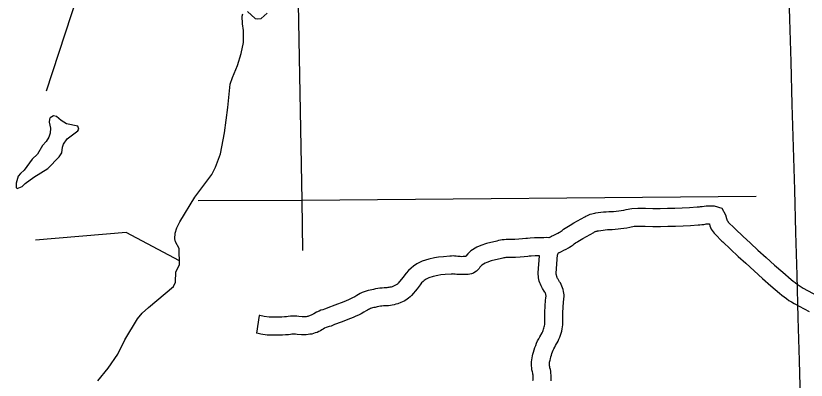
# Model space of a CAD drawing. Extents: x -19 to 366, y -4 to 359.
# Drawn here: x 162.808 to 164.055, y 174.719 to 175.294 of the extents above; entities that cross this region are included whole.
import ezdxf

# ---------------------------------------------------------------- set-up
doc = ezdxf.new("R2010")
doc.units = 0
for name, color, linetype in [('R_Axis', 7, 'Continuous'), ('R_Axis Annot', 7, 'Continuous'), ('R_Border Prem', 7, 'Continuous'), ('Sheet Fence', 7, 'Continuous'), ('T_Notes', 7, 'Continuous')]:
    doc.layers.add(name, color=color, linetype=linetype)

msp = doc.modelspace()

# ---------------------------------------------------------------- linework, layer by layer
at = {"layer": 'R_Axis'}
msp.add_lwpolyline([(163.2517, 175.3985), (163.2591, 175.0022), (163.2601, 174.9236)], dxfattribs=at)
at = {"layer": 'R_Axis Annot'}
for points in [[(163.9763, 175.0085), (163.2591, 175.0022)], [(163.2591, 175.0022), (163.0955, 175.0017)]]:
    msp.add_lwpolyline(points, dxfattribs=at)
at = {"layer": 'R_Border Prem'}
for points in [[(163.2106, 175.362), (162.9253, 175.3878), (162.8556, 175.1749)], [(163.1497, 175.1968), (163.1576, 175.2157), (163.1635, 175.2344), (163.167, 175.2521), (163.1672, 175.2711), (163.1655, 175.2815), (163.165, 175.2934), (163.1662, 175.2973)], [(163.1735, 175.301), (163.1855, 175.2896), (163.1887, 175.2891), (163.1952, 175.2898), (163.2043, 175.2981)], [(162.9371, 174.7178), (162.9535, 174.7379), (162.9686, 174.7599), (162.9798, 174.7823), (162.9999, 174.8157), (163.0073, 174.8246), (163.0174, 174.8333), (163.0568, 174.8665), (163.0599, 174.8734), (163.0606, 174.8897), (163.0661, 174.901), (163.0657, 174.9268), (163.0598, 174.9369), (163.059, 174.942), (163.0594, 174.9506), (163.0619, 174.9593), (163.0667, 174.9685), (163.0904, 175.0075), (163.1171, 175.0436), (163.1232, 175.0551), (163.131, 175.0763), (163.1374, 175.1093), (163.1424, 175.1494), (163.1461, 175.1863), (163.1497, 175.1968)], [(162.8583, 175.053), (162.8761, 175.0712), (162.8804, 175.0777), (162.8814, 175.0868), (162.8832, 175.0916), (162.8889, 175.1), (162.9058, 175.1123), (162.9072, 175.1152), (162.9056, 175.1199), (162.8878, 175.1233), (162.8795, 175.1285), (162.8718, 175.1348), (162.8671, 175.1361), (162.8622, 175.1331), (162.8609, 175.1306), (162.8606, 175.1263), (162.8627, 175.1164), (162.8618, 175.1087), (162.8597, 175.1024), (162.8558, 175.0956), (162.8497, 175.0893), (162.8419, 175.0758), (162.8336, 175.0675)], [(162.8336, 175.0675), (162.8212, 175.0502), (162.8154, 175.045), (162.8115, 175.041), (162.8086, 175.0297), (162.8084, 175.0231), (162.8101, 175.0216), (162.8176, 175.0244), (162.8228, 175.0292), (162.8361, 175.0391), (162.8583, 175.053)], [(163.0662, 174.9074), (162.9818, 174.9518), (162.839, 174.9398)]]:
    msp.add_lwpolyline(points, dxfattribs=at)
at = {"layer": 'Sheet Fence'}
for points in [[(168.7902, 2.2442), (168.5607, 10.8615), (168.3304, 19.479), (168.0993, 28.0965), (167.8673, 36.7142), (167.6346, 45.3321), (167.4011, 53.95), (167.1668, 62.5681), (166.9316, 71.1863), (166.6957, 79.8047), (166.459, 88.4232), (166.2215, 97.0418), (165.9832, 105.6605), (165.7441, 114.2794), (165.5043, 122.8984), (165.2636, 131.5176), (165.0221, 140.1368), (164.7799, 148.7563), (164.5369, 157.3758), (164.2931, 165.9955), (164.0485, 174.6153), (163.8031, 183.2352), (163.5569, 191.8553), (163.31, 200.4755), (163.0623, 209.0959), (162.8138, 217.7164), (162.5645, 226.337), (162.3145, 234.9577), (162.0637, 243.5786), (161.8121, 252.1997), (161.5597, 260.8208), (161.3066, 269.4421), (161.0527, 278.0636), (160.798, 286.6851), (160.5426, 295.3068), (160.2864, 303.9287), (160.0294, 312.5507), (159.7717, 321.1728), (159.5132, 329.7951), (159.2539, 338.4175), (158.9939, 347.04)], [(0, 172.2839), (7.1335, 172.2883), (14.267, 172.3015), (21.4005, 172.3236), (28.5339, 172.3544), (35.6673, 172.3941), (42.8006, 172.4426), (49.9339, 172.4999), (57.0671, 172.566), (64.2002, 172.6409), (71.3332, 172.7246), (78.4661, 172.8172), (85.5989, 172.9186), (92.7315, 173.0287), (99.8641, 173.1477), (106.9964, 173.2755), (114.1286, 173.4122), (121.2606, 173.5576), (128.3925, 173.7119), (135.5241, 173.8749), (142.6555, 174.0468), (149.7867, 174.2275), (156.9177, 174.417), (164.0485, 174.6153), (171.179, 174.8224), (178.3092, 175.0383), (185.4392, 175.2631), (192.5688, 175.4966), (199.6982, 175.739), (206.8273, 175.9902), (213.9561, 176.2502), (221.0845, 176.5189), (228.2126, 176.7965), (235.3404, 177.083), (242.4677, 177.3782), (249.5948, 177.6822), (256.7214, 177.995), (263.8476, 178.3167), (270.9735, 178.6471), (278.0989, 178.9863), (285.2239, 179.3344), (292.3485, 179.6912), (299.4726, 180.0569), (306.5963, 180.4314), (313.7195, 180.8146), (320.8422, 181.2067), (327.9644, 181.6076), (335.0862, 182.0172), (342.2074, 182.4357)]]:
    msp.add_spline(points, degree=3, dxfattribs=at)
at = {"layer": 'T_Notes'}
for points in [[(163.649, 174.9436), (163.6497, 174.944), (163.6514, 174.9451), (163.6533, 174.946), (163.6571, 174.9477), (163.66, 174.9492), (163.6631, 174.9507), (163.666, 174.9524), (163.6672, 174.9531), (163.6683, 174.9538), (163.6699, 174.955), (163.6724, 174.9569), (163.675, 174.9587), (163.6776, 174.9604), (163.6803, 174.9621), (163.6829, 174.9636), (163.6887, 174.967), (163.6945, 174.9703), (163.7003, 174.9736), (163.706, 174.9768), (163.7076, 174.9777), (163.7098, 174.9788), (163.7121, 174.9798), (163.7144, 174.9807), (163.7167, 174.9814), (163.7191, 174.982), (163.7215, 174.9825), (163.7233, 174.9827), (163.7269, 174.9833), (163.7311, 174.9839), (163.7354, 174.9844), (163.7396, 174.9847), (163.7438, 174.985), (163.7474, 174.985), (163.7512, 174.9853), (163.7553, 174.9857), (163.7594, 174.9862), (163.7634, 174.9867), (163.7675, 174.9873), (163.7712, 174.988), (163.7798, 174.9899), (163.7896, 174.9905), (163.8018, 174.9901), (163.8133, 174.99), (163.8249, 174.9899), (163.8365, 174.9901), (163.848, 174.9904), (163.8596, 174.9908), (163.8711, 174.9914), (163.8829, 174.9922), (163.8852, 174.9923), (163.8868, 174.9925), (163.8885, 174.9927), (163.891, 174.9932), (163.8941, 174.9936), (163.8971, 174.9939), (163.9, 174.9941), (163.9029, 174.9941), (163.9058, 174.994), (163.9102, 174.9938), (163.9218, 174.9902), (163.928, 174.9796), (163.9296, 174.9739), (163.93, 174.9723), (163.9302, 174.9717), (163.9304, 174.9712), (163.9306, 174.9706), (163.9309, 174.9701), (163.9313, 174.9695), (163.9318, 174.969), (163.9323, 174.9684), (163.9422, 174.9587), (163.9436, 174.9573), (163.9553, 174.9461), (163.9671, 174.9351), (163.9791, 174.9241), (163.992, 174.9122), (164.005, 174.9005), (164.0182, 174.889), (164.0315, 174.8777), (164.0346, 174.8751), (164.0376, 174.8727), (164.0407, 174.8704), (164.0439, 174.8682), (164.0471, 174.8661), (164.0502, 174.8642), (164.0733, 174.8518)], [(163.6639, 174.9191), (163.6644, 174.9196), (163.6646, 174.9198), (163.6649, 174.92), (163.6652, 174.9202), (163.6655, 174.9204), (163.6657, 174.9205), (163.669, 174.9219), (163.6728, 174.9238), (163.6766, 174.9257), (163.6802, 174.9278), (163.6818, 174.9287), (163.6845, 174.9303), (163.6872, 174.9325), (163.6891, 174.9339), (163.691, 174.9353), (163.693, 174.9366), (163.695, 174.9378), (163.6972, 174.9391), (163.7028, 174.9424), (163.7085, 174.9456), (163.7142, 174.9488), (163.7201, 174.9521), (163.7213, 174.9528), (163.7221, 174.9532), (163.7228, 174.9535), (163.7236, 174.9538), (163.7244, 174.9541), (163.7251, 174.9542), (163.7259, 174.9544), (163.7275, 174.9546), (163.7313, 174.9553), (163.7347, 174.9557), (163.7381, 174.9561), (163.7415, 174.9564), (163.7449, 174.9566), (163.7489, 174.9567), (163.7538, 174.9571), (163.7583, 174.9575), (163.7628, 174.958), (163.7674, 174.9586), (163.7719, 174.9593), (163.7767, 174.9601), (163.7838, 174.9617), (163.7899, 174.962), (163.8012, 174.9617), (163.8131, 174.9615), (163.8251, 174.9615), (163.837, 174.9617), (163.849, 174.962), (163.8609, 174.9624), (163.8728, 174.9631), (163.8845, 174.9638), (163.8871, 174.964), (163.8903, 174.9643), (163.8934, 174.9647), (163.8957, 174.9652), (163.8973, 174.9654), (163.8991, 174.9656), (163.901, 174.9657), (163.9024, 174.9657), (163.9025, 174.9652), (163.9032, 174.9626), (163.9042, 174.9599), (163.9054, 174.9574), (163.9068, 174.955), (163.9084, 174.9527), (163.9101, 174.9506), (163.9119, 174.9486), (163.9223, 174.9384), (163.9239, 174.9369), (163.9358, 174.9255), (163.9478, 174.9142), (163.9599, 174.9032), (163.9729, 174.8912), (163.9862, 174.8792), (163.9996, 174.8675), (164.0132, 174.856), (164.0167, 174.8531), (164.0203, 174.8502), (164.0241, 174.8474), (164.0279, 174.8447), (164.0318, 174.8422), (164.036, 174.8396), (164.0597, 174.8269)], [(163.649, 174.9436), (163.6461, 174.9438), (163.6412, 174.9436), (163.6263, 174.9432), (163.6195, 174.9429), (163.6155, 174.9426), (163.6126, 174.9422), (163.6073, 174.9417), (163.6018, 174.9412), (163.5953, 174.9408), (163.5899, 174.9408), (163.5874, 174.9408), (163.5845, 174.9408), (163.5815, 174.9407), (163.5785, 174.9405), (163.5755, 174.9401), (163.5725, 174.9396), (163.5695, 174.939), (163.5671, 174.9383), (163.5505, 174.9343), (163.5415, 174.9314), (163.5355, 174.9289), (163.5257, 174.9228), (163.5211, 174.9183), (163.518, 174.9147), (163.5175, 174.9139), (163.5174, 174.9139), (163.5139, 174.9138), (163.5114, 174.9137), (163.5089, 174.9138), (163.507, 174.9139), (163.5055, 174.9142), (163.5029, 174.9145), (163.5003, 174.9147), (163.4978, 174.9148), (163.4952, 174.9147), (163.4928, 174.9146), (163.4828, 174.9137), (163.4749, 174.913), (163.4684, 174.9119), (163.4595, 174.91), (163.4491, 174.9067), (163.4405, 174.9024), (163.4353, 174.8986), (163.4316, 174.8957), (163.4277, 174.8918), (163.4238, 174.8874), (163.4187, 174.8806), (163.4114, 174.8717), (163.4108, 174.8711), (163.41, 174.8704), (163.4091, 174.8697), (163.4081, 174.8691), (163.4071, 174.8685), (163.4061, 174.868), (163.405, 174.8675), (163.4016, 174.8663), (163.4, 174.8658), (163.3983, 174.8654), (163.3967, 174.865), (163.395, 174.8648), (163.3933, 174.8646), (163.3917, 174.8645), (163.3893, 174.8644), (163.3858, 174.8642), (163.3824, 174.8638), (163.3789, 174.8634), (163.3756, 174.8628), (163.3722, 174.8621), (163.3695, 174.8615), (163.367, 174.861), (163.3638, 174.8603), (163.3606, 174.8594), (163.3574, 174.8583), (163.3543, 174.857), (163.3513, 174.8556), (163.3484, 174.854), (163.346, 174.8525), (163.3426, 174.8505), (163.3394, 174.8486), (163.336, 174.8469), (163.3327, 174.8453), (163.3293, 174.8439), (163.3256, 174.8424), (163.3112, 174.8369), (163.3005, 174.8328), (163.2966, 174.8313), (163.2949, 174.8308), (163.2921, 174.83), (163.2893, 174.829), (163.2865, 174.8279)], [(163.6342, 174.915), (163.6274, 174.9148), (163.6211, 174.9145), (163.6182, 174.9143), (163.6159, 174.914), (163.61, 174.9134), (163.6037, 174.9128), (163.5962, 174.9124), (163.5901, 174.9124), (163.5873, 174.9124), (163.5847, 174.9124), (163.583, 174.9124), (163.5813, 174.9122), (163.5796, 174.912), (163.5779, 174.9117), (163.5763, 174.9114), (163.5742, 174.9108), (163.5582, 174.9069), (163.5512, 174.9046), (163.5484, 174.9035), (163.5433, 174.9003), (163.5418, 174.8989), (163.5408, 174.8976), (163.5403, 174.8969), (163.5389, 174.8949), (163.5369, 174.8928), (163.5347, 174.8909), (163.5324, 174.8893), (163.5299, 174.8879), (163.5272, 174.8868), (163.5244, 174.886), (163.5216, 174.8856), (163.5187, 174.8854), (163.5173, 174.8855), (163.5148, 174.8854), (163.5112, 174.8853), (163.5077, 174.8854), (163.5036, 174.8857), (163.5013, 174.8861), (163.5001, 174.8862), (163.4989, 174.8863), (163.4976, 174.8864), (163.4964, 174.8863), (163.4949, 174.8862), (163.4854, 174.8854), (163.4785, 174.8848), (163.4736, 174.884), (163.4667, 174.8825), (163.4598, 174.8803), (163.4553, 174.8781), (163.4525, 174.8761), (163.4505, 174.8744), (163.4483, 174.8723), (163.4459, 174.8695), (163.4411, 174.8631), (163.4323, 174.8524), (163.43, 174.8501), (163.4278, 174.8483), (163.4255, 174.8465), (163.4231, 174.8449), (163.4206, 174.8435), (163.418, 174.8422), (163.4153, 174.8411), (163.4106, 174.8393), (163.4077, 174.8385), (163.4048, 174.8377), (163.4019, 174.8371), (163.3989, 174.8366), (163.3959, 174.8363), (163.3929, 174.8361), (163.3906, 174.836), (163.3882, 174.8359), (163.3857, 174.8356), (163.3832, 174.8353), (163.3808, 174.8349), (163.3783, 174.8344), (163.3752, 174.8336), (163.3726, 174.8332), (163.3709, 174.8328), (163.3692, 174.8323), (163.3675, 174.8317), (163.3658, 174.831), (163.3642, 174.8303), (163.3627, 174.8294), (163.3607, 174.8282), (163.3569, 174.8259), (163.3528, 174.8236), (163.3486, 174.8215), (163.3444, 174.8195), (163.3401, 174.8176), (163.3359, 174.8159), (163.3214, 174.8104), (163.3108, 174.8064), (163.3055, 174.8042), (163.3026, 174.8035), (163.3009, 174.803), (163.2992, 174.8024), (163.2976, 174.8018)], [(163.624, 174.7184), (163.6242, 174.72), (163.6243, 174.7217), (163.6243, 174.7233), (163.6243, 174.7249), (163.6241, 174.7265), (163.6239, 174.728), (163.6237, 174.7295), (163.6231, 174.7318), (163.6224, 174.7349), (163.622, 174.7381), (163.6218, 174.7413), (163.6217, 174.7445), (163.6218, 174.7477), (163.6222, 174.751), (163.6227, 174.7541), (163.6233, 174.7572), (163.624, 174.7598), (163.6249, 174.763), (163.6259, 174.7666), (163.6271, 174.7701), (163.6284, 174.7737), (163.6298, 174.7772), (163.6314, 174.7806), (163.6331, 174.784), (163.6348, 174.7871), (163.6384, 174.7937), (163.6393, 174.7955), (163.6401, 174.7972), (163.6408, 174.799), (163.6414, 174.8009), (163.6418, 174.8027), (163.6422, 174.8046), (163.6425, 174.8066), (163.6427, 174.8085), (163.6428, 174.8104), (163.6429, 174.8125), (163.6427, 174.8162), (163.6427, 174.8204), (163.6427, 174.8246), (163.6428, 174.8287), (163.643, 174.8329), (163.6433, 174.8371), (163.6445, 174.8498), (163.6446, 174.8509), (163.6446, 174.8518), (163.6445, 174.8527), (163.6444, 174.8536), (163.6442, 174.8544), (163.6439, 174.8554), (163.6436, 174.8562), (163.6432, 174.857), (163.6427, 174.8579), (163.6419, 174.8592), (163.6392, 174.8635), (163.6381, 174.8654), (163.6369, 174.8678), (163.6358, 174.8702), (163.6348, 174.8726), (163.634, 174.8752), (163.6334, 174.8778), (163.6329, 174.8804), (163.6325, 174.883), (163.6324, 174.8856), (163.6323, 174.8884), (163.6342, 174.915)], [(163.6525, 174.7176), (163.6527, 174.7206), (163.6527, 174.7236), (163.6527, 174.7266), (163.6524, 174.7296), (163.652, 174.7327), (163.6514, 174.7358), (163.6508, 174.7381), (163.6505, 174.7396), (163.6503, 174.7411), (163.6501, 174.7427), (163.6501, 174.7442), (163.6502, 174.7458), (163.6503, 174.7473), (163.6506, 174.7488), (163.6509, 174.7504), (163.6515, 174.7524), (163.6523, 174.7555), (163.6531, 174.7581), (163.6539, 174.7608), (163.6549, 174.7634), (163.6559, 174.7659), (163.6571, 174.7684), (163.6583, 174.7709), (163.6597, 174.7735), (163.6635, 174.7803), (163.665, 174.7833), (163.6664, 174.7864), (163.6676, 174.7896), (163.6686, 174.7929), (163.6695, 174.7962), (163.6702, 174.7995), (163.6707, 174.8029), (163.6711, 174.8063), (163.6712, 174.8096), (163.6713, 174.8129), (163.6711, 174.8169), (163.6711, 174.8205), (163.6711, 174.8241), (163.6712, 174.8277), (163.6714, 174.8313), (163.6716, 174.8347), (163.6729, 174.8476), (163.673, 174.8502), (163.673, 174.8532), (163.6727, 174.856), (163.6723, 174.8589), (163.6716, 174.8618), (163.6708, 174.8645), (163.6698, 174.8672), (163.6685, 174.8699), (163.6672, 174.8724), (163.666, 174.8742), (163.6636, 174.8782), (163.6629, 174.8794), (163.6624, 174.8803), (163.662, 174.8812), (163.6616, 174.8821), (163.6614, 174.8829), (163.6611, 174.8839), (163.661, 174.8848), (163.6608, 174.8857), (163.6608, 174.8868), (163.6608, 174.8876), (163.6628, 174.9168), (163.6629, 174.9168), (163.663, 174.9172), (163.6633, 174.9183), (163.6639, 174.9191)], [(163.2865, 174.8279), (163.2822, 174.8259), (163.2779, 174.8236), (163.2761, 174.8224), (163.2749, 174.8217), (163.2738, 174.8211), (163.2725, 174.8206), (163.2712, 174.8201), (163.27, 174.8197), (163.2687, 174.8194), (163.2674, 174.8191), (163.266, 174.8189), (163.2647, 174.8188), (163.2597, 174.8187), (163.2543, 174.8192), (163.2513, 174.8195), (163.2479, 174.8197), (163.2445, 174.8197), (163.2411, 174.8195), (163.2377, 174.8192), (163.2352, 174.8188), (163.2316, 174.8185), (163.2274, 174.8183), (163.2233, 174.8182), (163.2189, 174.8181), (163.2167, 174.818), (163.2148, 174.818), (163.2129, 174.818), (163.211, 174.818), (163.2091, 174.8181), (163.2075, 174.8182), (163.1996, 174.8192), (163.1931, 174.8207), (163.1918, 174.8209), (163.1879, 174.7927)], [(163.2976, 174.8018), (163.2951, 174.8006), (163.2927, 174.7993), (163.291, 174.7981), (163.2885, 174.7967), (163.2858, 174.7954), (163.2832, 174.7942), (163.2805, 174.7932), (163.2777, 174.7923), (163.2748, 174.7916), (163.272, 174.7911), (163.2691, 174.7907), (163.2662, 174.7904), (163.2587, 174.7903), (163.2517, 174.7909), (163.2493, 174.7912), (163.2472, 174.7913), (163.2452, 174.7913), (163.2432, 174.7912), (163.2412, 174.791), (163.2383, 174.7905), (163.2332, 174.7902), (163.2287, 174.79), (163.2241, 174.7898), (163.2198, 174.7897), (163.2176, 174.7896), (163.2151, 174.7895), (163.2125, 174.7895), (163.21, 174.7896), (163.2075, 174.7897), (163.2047, 174.7899), (163.1947, 174.7912), (163.1881, 174.7927), (163.1879, 174.7927)]]:
    msp.add_lwpolyline(points, dxfattribs=at)

doc.saveas('drawing.dxf')
